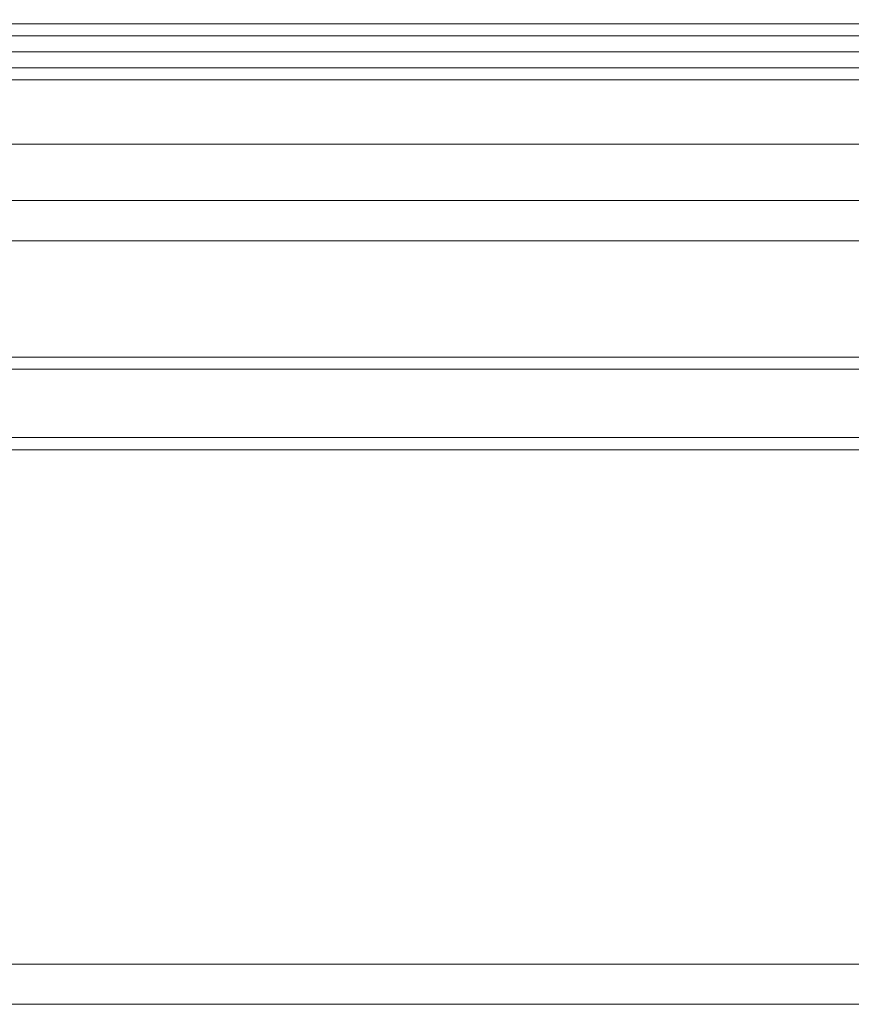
# Model space of a CAD drawing. Header units: millimetres. Extents: x -4395 to 65662, y -65530 to 6847.
# Tile 850 of 1034: x 25151 to 25358, y 1050 to 1295. Entities that reach past the tile are written whole.
import ezdxf

# ---------------------------------------------------------------- set-up
doc = ezdxf.new("R2010")
doc.units = ezdxf.units.MM
for name, color, linetype, lineweight in [('COTAS_P', 1, 'Continuous', 0), ('lateral_briquetadora', 7, 'Continuous', 0), ('lateral_C05', 7, 'Continuous', 0)]:
    doc.layers.add(name, color=color, linetype=linetype, lineweight=lineweight)
doc.dimstyles.new('R19_100', dxfattribs={"dimtxt": 250, "dimasz": 150, "dimexe": 150, "dimexo": 80, "dimgap": 100, "dimtad": 1, "dimtih": 1, "dimtoh": 1, "dimdsep": 46, "dimcen": 0.09, "dimadec": 0, "dimazin": 0, "dimtfac": 1, "dimtdec": 4, "dimtofl": 0, "dimtmove": 0, "dimatfit": 3, "dimfxl": 1, "dimtolj": 1, "dimtzin": 0, "dimarcsym": 0})

# ---------------------------------------------------------------- blocks, each defined once
blk = doc.blocks.new('DIM_R33_7')
at = {"layer": 'COTAS_P'}
for p, q in [((24250.07, 2141), (24400.07, 2186)), ((26750.07, 2141), (26600.07, 2186)), ((24250.07, 1241), (24250.07, 2141)), ((24250.07, 2141), (26750.07, 2141)), ((24250.07, 2141), (24400.07, 2096)), ((26750.07, 2141), (26600.07, 2096)), ((26750.07, 1241), (26750.07, 2141))]:
    blk.add_line(p, q, dxfattribs=at)
blk.add_text('2500 P', height=250, dxfattribs=at).set_placement((25500.07, 2241))

msp = doc.modelspace()

# ---------------------------------------------------------------- linework, layer by layer
at = {"layer": 'lateral_briquetadora'}
for p, q in [((23750.067, 1264), (25950.067, 1264)), ((24150.067, 1264), (25950.067, 1264)), ((23750.067, 1250), (25950.067, 1250)), ((23900.067, 1250), (25800.067, 1250)), ((24150.067, 1250), (25800.067, 1250)), ((23750.067, 1240), (25950.067, 1240)), ((23900.067, 1240), (25800.067, 1240)), ((23750.067, 1060), (25950.067, 1060)), ((23900.067, 1060), (25800.067, 1060)), ((23900.067, 1050), (25800.067, 1050))]:
    msp.add_line(p, q, dxfattribs=at)
at = {"layer": 'lateral_C05'}
for p, q in [((24250.067, 1294), (26750.067, 1294)), ((24310.067, 1294), (26690.067, 1294)), ((25197.196, 1294), (25197.206, 1294)), ((25197.206, 1294), (25197.223, 1294)), ((25197.223, 1294), (25197.247, 1294)), ((25197.247, 1294), (25197.278, 1294)), ((25197.278, 1294), (25197.315, 1294)), ((25197.315, 1294), (25197.358, 1294)), ((25197.358, 1294), (25197.408, 1294)), ((25197.408, 1294), (25197.465, 1294)), ((25197.465, 1294), (25197.527, 1294)), ((25197.527, 1294), (25197.596, 1294)), ((25197.596, 1294), (25197.67, 1294)), ((25197.67, 1294), (25197.75, 1294)), ((25197.75, 1294), (25197.836, 1294)), ((25197.836, 1294), (25197.927, 1294)), ((25197.927, 1294), (25198.022, 1294)), ((25198.022, 1294), (25198.123, 1294)), ((25198.123, 1294), (25198.228, 1294)), ((25198.228, 1294), (25198.337, 1294)), ((25198.337, 1294), (25198.45, 1294)), ((25198.45, 1294), (25198.567, 1294)), ((25198.567, 1294), (25198.688, 1294)), ((25198.688, 1294), (25198.811, 1294)), ((25198.811, 1294), (25198.938, 1294)), ((25198.938, 1294), (25199.067, 1294)), ((25199.067, 1294), (25199.198, 1294)), ((25199.198, 1294), (25199.331, 1294)), ((25199.331, 1294), (25199.465, 1294)), ((25199.465, 1294), (25199.601, 1294)), ((25199.601, 1294), (25199.737, 1294)), ((25199.737, 1294), (25199.874, 1294)), ((25199.874, 1294), (25200.011, 1294)), ((25200.011, 1294), (25200.148, 1294)), ((25200.148, 1294), (25200.284, 1294)), ((25200.284, 1294), (25200.42, 1294)), ((25200.42, 1294), (25200.554, 1294)), ((25200.554, 1294), (25200.687, 1294)), ((25200.687, 1294), (25200.818, 1294)), ((25200.818, 1294), (25200.947, 1294)), ((25200.947, 1294), (25201.074, 1294)), ((25201.074, 1294), (25201.197, 1294)), ((25201.197, 1294), (25201.317, 1294)), ((25201.317, 1294), (25201.434, 1294)), ((25201.434, 1294), (25201.548, 1294)), ((25201.548, 1294), (25201.657, 1294)), ((25201.657, 1294), (25201.762, 1294)), ((25201.762, 1294), (25201.863, 1294)), ((25201.863, 1294), (25201.958, 1294)), ((25201.958, 1294), (25202.049, 1294)), ((25202.049, 1294), (25202.135, 1294)), ((25202.135, 1294), (25202.215, 1294)), ((25202.215, 1294), (25202.289, 1294)), ((25202.289, 1294), (25202.358, 1294)), ((25202.358, 1294), (25202.42, 1294)), ((25202.42, 1294), (25202.477, 1294)), ((25202.477, 1294), (25202.527, 1294)), ((25202.527, 1294), (25202.57, 1294)), ((25202.57, 1294), (25202.607, 1294)), ((25202.607, 1294), (25202.638, 1294)), ((25202.638, 1294), (25202.662, 1294)), ((25202.662, 1294), (25202.679, 1294)), ((25202.679, 1294), (25202.689, 1294)), ((24250.067, 1291), (26750.067, 1291)), ((24310.067, 1291), (26690.067, 1291)), ((24900.317, 1291), (25499.567, 1291)), ((25196.946, 1291), (25196.957, 1291)), ((25196.957, 1291), (25196.976, 1291)), ((25196.976, 1291), (25197.002, 1291)), ((25197.002, 1291), (25197.035, 1291)), ((25197.035, 1291), (25197.076, 1291)), ((25197.076, 1291), (25197.123, 1291)), ((25197.123, 1291), (25197.178, 1291)), ((25197.178, 1291), (25197.24, 1291)), ((25197.196, 1291), (25197.206, 1291)), ((25197.206, 1291), (25197.223, 1291)), ((25197.223, 1291), (25197.247, 1291)), ((25197.24, 1291), (25197.308, 1291)), ((25197.247, 1291), (25197.278, 1291)), ((25197.278, 1291), (25197.315, 1291)), ((25197.308, 1291), (25197.383, 1291)), ((25197.315, 1291), (25197.358, 1291)), ((25197.358, 1291), (25197.408, 1291)), ((25197.383, 1291), (25197.464, 1291)), ((25197.408, 1291), (25197.465, 1291)), ((25197.464, 1291), (25197.551, 1291)), ((25197.465, 1291), (25197.527, 1291)), ((25197.527, 1291), (25197.596, 1291)), ((25197.551, 1291), (25197.644, 1291)), ((25197.596, 1291), (25197.67, 1291)), ((25197.644, 1291), (25197.743, 1291)), ((25197.67, 1291), (25197.75, 1291)), ((25197.743, 1291), (25197.848, 1291)), ((25197.75, 1291), (25197.836, 1291)), ((25197.836, 1291), (25197.927, 1291)), ((25197.848, 1291), (25197.957, 1291)), ((25197.927, 1291), (25198.022, 1291)), ((25197.957, 1291), (25198.072, 1291)), ((25198.022, 1291), (25198.123, 1291)), ((25198.072, 1291), (25198.191, 1291)), ((25198.123, 1291), (25198.228, 1291)), ((25198.191, 1291), (25198.315, 1291)), ((25198.228, 1291), (25198.337, 1291)), ((25198.315, 1291), (25198.442, 1291)), ((25198.337, 1291), (25198.45, 1291)), ((25198.442, 1291), (25198.574, 1291)), ((25198.45, 1291), (25198.567, 1291)), ((25198.567, 1291), (25198.688, 1291)), ((25198.574, 1291), (25198.709, 1291)), ((25198.688, 1291), (25198.811, 1291)), ((25198.709, 1291), (25198.846, 1291)), ((25198.811, 1291), (25198.938, 1291)), ((25198.846, 1291), (25198.987, 1291)), ((25198.938, 1291), (25199.067, 1291)), ((25198.987, 1291), (25199.13, 1291)), ((25199.067, 1291), (25199.198, 1291)), ((25199.13, 1291), (25199.275, 1291)), ((25199.198, 1291), (25199.331, 1291)), ((25199.275, 1291), (25199.422, 1291)), ((25199.331, 1291), (25199.465, 1291)), ((25199.422, 1291), (25199.569, 1291)), ((25199.465, 1291), (25199.601, 1291)), ((25199.569, 1291), (25199.718, 1291)), ((25199.601, 1291), (25199.737, 1291)), ((25199.718, 1291), (25199.868, 1291)), ((25199.737, 1291), (25199.874, 1291)), ((25199.868, 1291), (25200.017, 1291)), ((25199.874, 1291), (25200.011, 1291)), ((25200.011, 1291), (25200.148, 1291)), ((25200.017, 1291), (25200.167, 1291)), ((25200.148, 1291), (25200.284, 1291)), ((25200.167, 1291), (25200.316, 1291)), ((25200.284, 1291), (25200.42, 1291)), ((25200.316, 1291), (25200.463, 1291)), ((25200.42, 1291), (25200.554, 1291)), ((25200.463, 1291), (25200.61, 1291)), ((25200.554, 1291), (25200.687, 1291)), ((25200.61, 1291), (25200.755, 1291)), ((25200.687, 1291), (25200.818, 1291)), ((25200.755, 1291), (25200.898, 1291)), ((25200.818, 1291), (25200.947, 1291)), ((25200.898, 1291), (25201.039, 1291)), ((25200.947, 1291), (25201.074, 1291)), ((25201.039, 1291), (25201.176, 1291)), ((25201.074, 1291), (25201.197, 1291)), ((25201.176, 1291), (25201.311, 1291)), ((25201.197, 1291), (25201.317, 1291)), ((25201.311, 1291), (25201.442, 1291)), ((25201.317, 1291), (25201.434, 1291)), ((25201.434, 1291), (25201.548, 1291)), ((25201.442, 1291), (25201.57, 1291)), ((25201.548, 1291), (25201.657, 1291)), ((25201.57, 1291), (25201.694, 1291)), ((25201.657, 1291), (25201.762, 1291)), ((25201.694, 1291), (25201.813, 1291)), ((25201.762, 1291), (25201.863, 1291)), ((25201.813, 1291), (25201.928, 1291)), ((25201.863, 1291), (25201.958, 1291)), ((25201.928, 1291), (25202.037, 1291)), ((25201.958, 1291), (25202.049, 1291)), ((25202.037, 1291), (25202.142, 1291)), ((25202.049, 1291), (25202.135, 1291)), ((25202.135, 1291), (25202.215, 1291)), ((25202.142, 1291), (25202.241, 1291)), ((25202.215, 1291), (25202.289, 1291)), ((25202.241, 1291), (25202.334, 1291)), ((25202.289, 1291), (25202.358, 1291)), ((25202.334, 1291), (25202.421, 1291)), ((25202.358, 1291), (25202.42, 1291)), ((25202.42, 1291), (25202.477, 1291)), ((25202.421, 1291), (25202.502, 1291)), ((25202.477, 1291), (25202.527, 1291)), ((25202.502, 1291), (25202.577, 1291)), ((25202.527, 1291), (25202.57, 1291)), ((25202.57, 1291), (25202.607, 1291)), ((25202.577, 1291), (25202.645, 1291)), ((25202.607, 1291), (25202.638, 1291)), ((25202.638, 1291), (25202.662, 1291)), ((25202.645, 1291), (25202.707, 1291)), ((25202.662, 1291), (25202.679, 1291)), ((25202.679, 1291), (25202.689, 1291)), ((25202.707, 1291), (25202.762, 1291)), ((25202.762, 1291), (25202.809, 1291)), ((25202.809, 1291), (25202.85, 1291)), ((25202.85, 1291), (25202.883, 1291)), ((25202.883, 1291), (25202.909, 1291)), ((25202.909, 1291), (25202.928, 1291)), ((25202.928, 1291), (25202.939, 1291)), ((24300.067, 1287), (26700.067, 1287)), ((24900.317, 1287), (25499.567, 1287)), ((25196.946, 1287), (25196.957, 1287)), ((25196.957, 1287), (25196.976, 1287)), ((25196.976, 1287), (25197.002, 1287)), ((25197.002, 1287), (25197.035, 1287)), ((25197.035, 1287), (25197.076, 1287)), ((25197.076, 1287), (25197.123, 1287)), ((25197.123, 1287), (25197.178, 1287)), ((25197.178, 1287), (25197.24, 1287)), ((25197.196, 1287), (25197.206, 1287)), ((25197.206, 1287), (25197.223, 1287)), ((25197.223, 1287), (25197.247, 1287)), ((25197.24, 1287), (25197.308, 1287)), ((25197.247, 1287), (25197.278, 1287)), ((25197.278, 1287), (25197.315, 1287)), ((25197.308, 1287), (25197.383, 1287)), ((25197.315, 1287), (25197.358, 1287)), ((25197.358, 1287), (25197.408, 1287)), ((25197.383, 1287), (25197.464, 1287)), ((25197.408, 1287), (25197.465, 1287)), ((25197.464, 1287), (25197.551, 1287)), ((25197.465, 1287), (25197.527, 1287)), ((25197.527, 1287), (25197.596, 1287)), ((25197.551, 1287), (25197.644, 1287)), ((25197.596, 1287), (25197.67, 1287)), ((25197.644, 1287), (25197.743, 1287)), ((25197.67, 1287), (25197.75, 1287)), ((25197.743, 1287), (25197.848, 1287)), ((25197.75, 1287), (25197.836, 1287)), ((25197.836, 1287), (25197.927, 1287)), ((25197.848, 1287), (25197.957, 1287)), ((25197.927, 1287), (25198.022, 1287)), ((25197.957, 1287), (25198.072, 1287)), ((25198.022, 1287), (25198.123, 1287)), ((25198.072, 1287), (25198.191, 1287)), ((25198.123, 1287), (25198.228, 1287)), ((25198.191, 1287), (25198.315, 1287)), ((25198.228, 1287), (25198.337, 1287)), ((25198.315, 1287), (25198.442, 1287)), ((25198.337, 1287), (25198.45, 1287)), ((25198.442, 1287), (25198.574, 1287)), ((25198.45, 1287), (25198.567, 1287)), ((25198.567, 1287), (25198.688, 1287)), ((25198.574, 1287), (25198.709, 1287)), ((25198.688, 1287), (25198.811, 1287)), ((25198.709, 1287), (25198.846, 1287)), ((25198.811, 1287), (25198.938, 1287)), ((25198.846, 1287), (25198.987, 1287)), ((25198.938, 1287), (25199.067, 1287)), ((25198.987, 1287), (25199.13, 1287)), ((25199.067, 1287), (25199.198, 1287)), ((25199.13, 1287), (25199.275, 1287)), ((25199.198, 1287), (25199.331, 1287)), ((25199.275, 1287), (25199.422, 1287)), ((25199.331, 1287), (25199.465, 1287)), ((25199.422, 1287), (25199.569, 1287)), ((25199.465, 1287), (25199.601, 1287)), ((25199.569, 1287), (25199.718, 1287)), ((25199.601, 1287), (25199.737, 1287)), ((25199.718, 1287), (25199.868, 1287)), ((25199.737, 1287), (25199.874, 1287)), ((25199.868, 1287), (25200.017, 1287)), ((25199.874, 1287), (25200.011, 1287)), ((25200.011, 1287), (25200.148, 1287)), ((25200.017, 1287), (25200.167, 1287)), ((25200.148, 1287), (25200.284, 1287)), ((25200.167, 1287), (25200.316, 1287)), ((25200.284, 1287), (25200.42, 1287)), ((25200.316, 1287), (25200.463, 1287)), ((25200.42, 1287), (25200.554, 1287)), ((25200.463, 1287), (25200.61, 1287)), ((25200.554, 1287), (25200.687, 1287)), ((25200.61, 1287), (25200.755, 1287)), ((25200.687, 1287), (25200.818, 1287)), ((25200.755, 1287), (25200.898, 1287)), ((25200.818, 1287), (25200.947, 1287)), ((25200.898, 1287), (25201.039, 1287)), ((25200.947, 1287), (25201.074, 1287)), ((25201.039, 1287), (25201.176, 1287)), ((25201.074, 1287), (25201.197, 1287)), ((25201.176, 1287), (25201.311, 1287)), ((25201.197, 1287), (25201.317, 1287)), ((25201.311, 1287), (25201.442, 1287)), ((25201.317, 1287), (25201.434, 1287)), ((25201.434, 1287), (25201.548, 1287)), ((25201.442, 1287), (25201.57, 1287)), ((25201.548, 1287), (25201.657, 1287)), ((25201.57, 1287), (25201.694, 1287)), ((25201.657, 1287), (25201.762, 1287)), ((25201.694, 1287), (25201.813, 1287)), ((25201.762, 1287), (25201.863, 1287)), ((25201.813, 1287), (25201.928, 1287)), ((25201.863, 1287), (25201.958, 1287)), ((25201.928, 1287), (25202.037, 1287)), ((25201.958, 1287), (25202.049, 1287)), ((25202.037, 1287), (25202.142, 1287)), ((25202.049, 1287), (25202.135, 1287)), ((25202.135, 1287), (25202.215, 1287)), ((25202.142, 1287), (25202.241, 1287)), ((25202.215, 1287), (25202.289, 1287)), ((25202.241, 1287), (25202.334, 1287)), ((25202.289, 1287), (25202.358, 1287)), ((25202.334, 1287), (25202.421, 1287)), ((25202.358, 1287), (25202.42, 1287)), ((25202.42, 1287), (25202.477, 1287)), ((25202.421, 1287), (25202.502, 1287)), ((25202.477, 1287), (25202.527, 1287)), ((25202.502, 1287), (25202.577, 1287)), ((25202.527, 1287), (25202.57, 1287)), ((25202.57, 1287), (25202.607, 1287)), ((25202.577, 1287), (25202.645, 1287)), ((25202.607, 1287), (25202.638, 1287)), ((25202.638, 1287), (25202.662, 1287)), ((25202.645, 1287), (25202.707, 1287)), ((25202.662, 1287), (25202.679, 1287)), ((25202.679, 1287), (25202.689, 1287)), ((25202.707, 1287), (25202.762, 1287)), ((25202.762, 1287), (25202.809, 1287)), ((25202.809, 1287), (25202.85, 1287)), ((25202.85, 1287), (25202.883, 1287)), ((25202.883, 1287), (25202.909, 1287)), ((25202.909, 1287), (25202.928, 1287)), ((25202.928, 1287), (25202.939, 1287)), ((24300.067, 1283), (26700.067, 1283)), ((24310.067, 1283), (26690.067, 1283)), ((25197.196, 1283), (25197.206, 1283)), ((25197.206, 1283), (25197.223, 1283)), ((25197.223, 1283), (25197.247, 1283)), ((25197.247, 1283), (25197.278, 1283)), ((25197.278, 1283), (25197.315, 1283)), ((25197.315, 1283), (25197.358, 1283)), ((25197.358, 1283), (25197.408, 1283)), ((25197.408, 1283), (25197.465, 1283)), ((25197.465, 1283), (25197.527, 1283)), ((25197.527, 1283), (25197.596, 1283)), ((25197.596, 1283), (25197.67, 1283)), ((25197.67, 1283), (25197.75, 1283)), ((25197.75, 1283), (25197.836, 1283)), ((25197.836, 1283), (25197.927, 1283)), ((25197.927, 1283), (25198.022, 1283)), ((25198.022, 1283), (25198.123, 1283)), ((25198.123, 1283), (25198.228, 1283)), ((25198.228, 1283), (25198.337, 1283)), ((25198.337, 1283), (25198.45, 1283)), ((25198.45, 1283), (25198.567, 1283)), ((25198.567, 1283), (25198.688, 1283)), ((25198.688, 1283), (25198.811, 1283)), ((25198.811, 1283), (25198.938, 1283)), ((25198.938, 1283), (25199.067, 1283)), ((25199.067, 1283), (25199.198, 1283)), ((25199.198, 1283), (25199.331, 1283)), ((25199.331, 1283), (25199.465, 1283)), ((25199.465, 1283), (25199.601, 1283)), ((25199.601, 1283), (25199.737, 1283)), ((25199.737, 1283), (25199.874, 1283)), ((25199.874, 1283), (25200.011, 1283)), ((25200.011, 1283), (25200.148, 1283)), ((25200.148, 1283), (25200.284, 1283)), ((25200.284, 1283), (25200.42, 1283)), ((25200.42, 1283), (25200.554, 1283)), ((25200.554, 1283), (25200.687, 1283)), ((25200.687, 1283), (25200.818, 1283)), ((25200.818, 1283), (25200.947, 1283)), ((25200.947, 1283), (25201.074, 1283)), ((25201.074, 1283), (25201.197, 1283)), ((25201.197, 1283), (25201.317, 1283)), ((25201.317, 1283), (25201.434, 1283)), ((25201.434, 1283), (25201.548, 1283)), ((25201.548, 1283), (25201.657, 1283)), ((25201.657, 1283), (25201.762, 1283)), ((25201.762, 1283), (25201.863, 1283)), ((25201.863, 1283), (25201.958, 1283)), ((25201.958, 1283), (25202.049, 1283)), ((25202.049, 1283), (25202.135, 1283)), ((25202.135, 1283), (25202.215, 1283)), ((25202.215, 1283), (25202.289, 1283)), ((25202.289, 1283), (25202.358, 1283)), ((25202.358, 1283), (25202.42, 1283)), ((25202.42, 1283), (25202.477, 1283)), ((25202.477, 1283), (25202.527, 1283)), ((25202.527, 1283), (25202.57, 1283)), ((25202.57, 1283), (25202.607, 1283)), ((25202.607, 1283), (25202.638, 1283)), ((25202.638, 1283), (25202.662, 1283)), ((25202.662, 1283), (25202.679, 1283)), ((25202.679, 1283), (25202.689, 1283)), ((24310.067, 1280), (26690.067, 1280)), ((24310.067, 1211), (26690.067, 1211)), ((24310.067, 1208), (26690.067, 1208)), ((24250.067, 1191), (26750.067, 1191)), ((24250.067, 1188), (26750.067, 1188))]:
    msp.add_line(p, q, dxfattribs=at)

# ---------------------------------------------------------------- dimensions: what is measured, and where the dimension line sits
at = {"layer": 'COTAS_P'}
dim = msp.add_aligned_dim(p1=(24250.067, 1241), p2=(26750.067, 1241), distance=900, text='<> P', dimstyle='R19_100', dxfattribs=at)
dim.commit()
dim.dimension.update_dxf_attribs({"geometry": 'DIM_R33_7', "text_midpoint": (25500.067, 2141)})

doc.saveas('drawing.dxf')
